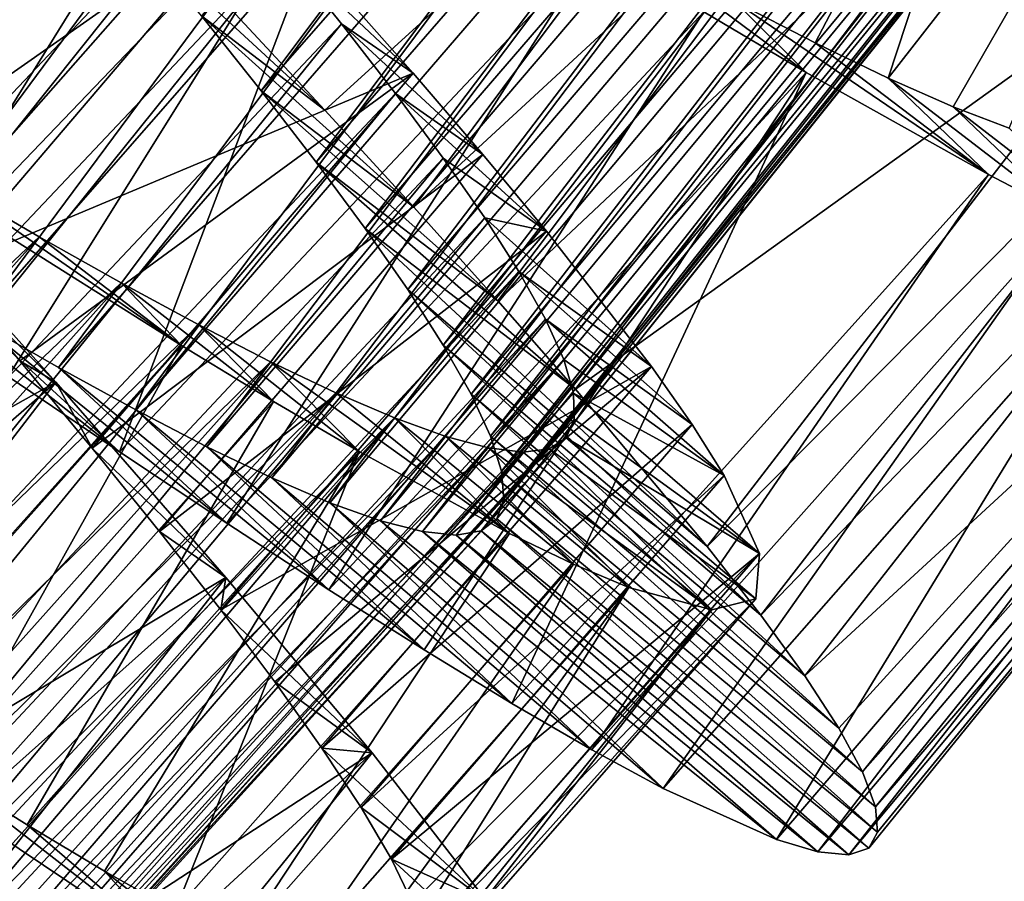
# Model space of a CAD drawing. Header units: millimetres. Extents: x -182 to 217, y -96 to 236.
# Tile 320 of 458: x 139.09 to 143.84, y -73.61 to -69.45. Entities that reach past the tile are written whole.
import ezdxf

# ---------------------------------------------------------------- set-up
doc = ezdxf.new("R2010")
doc.units = ezdxf.units.MM
doc.header["$LTSCALE"] = 52.148148
for name, color, linetype in [('960', 7, 'CONTINUOUS'), ('961', 7, 'CONTINUOUS'), ('962', 7, 'CONTINUOUS'), ('980', 7, 'CONTINUOUS'), ('981', 7, 'CONTINUOUS'), ('982', 7, 'CONTINUOUS')]:
    doc.layers.add(name, color=color, linetype=linetype)

msp = doc.modelspace()

# ---------------------------------------------------------------- linework, layer by layer
at = {"layer": '960', "color": 7, "linetype": 'CONTINUOUS', "true_color": 0xaaaaaa}
for points in [[(140.1103, -69.4027, -0.6988), (140.5617, -69.8884, -0.4632), (139.6603, -69.0566, 1.639), (140.1103, -69.4027, -0.6988)], [(139.6603, -69.0566, 1.639), (140.5617, -69.8884, -0.4632), (139.967, -69.4327, 1.8291), (139.6603, -69.0566, 1.639)], [(140.5617, -69.8884, -0.4632), (140.9916, -70.3578, -0.1625), (139.967, -69.4327, 1.8291), (140.5617, -69.8884, -0.4632)], [(139.967, -69.4327, 1.8291), (140.9916, -70.3578, -0.1625), (140.2551, -69.7948, 2.0721), (139.967, -69.4327, 1.8291)], [(140.9916, -70.3578, -0.1625), (141.3973, -70.8089, 0.2014), (140.2551, -69.7948, 2.0721), (140.9916, -70.3578, -0.1625)], [(140.2551, -69.7948, 2.0721), (141.3973, -70.8089, 0.2014), (140.5204, -70.1393, 2.3649), (140.2551, -69.7948, 2.0721)], [(141.3973, -70.8089, 0.2014), (141.772, -71.2352, 0.6232), (140.5204, -70.1393, 2.3649), (141.3973, -70.8089, 0.2014)], [(140.5204, -70.1393, 2.3649), (141.772, -71.2352, 0.6232), (140.7571, -70.4602, 2.7017), (140.5204, -70.1393, 2.3649)], [(141.772, -71.2352, 0.6232), (142.4081, -71.9949, 1.6178), (140.7571, -70.4602, 2.7017), (141.772, -71.2352, 0.6232)], [(140.7571, -70.4602, 2.7017), (142.4081, -71.9949, 1.6178), (140.9621, -70.7553, 3.0793), (140.7571, -70.4602, 2.7017)], [(139.5708, -71.5388, 12.3182), (139.0331, -71.1746, 12.5869), (138.4694, -70.6645, 10.3095), (139.5708, -71.5388, 12.3182)], [(138.8814, -70.9065, 10.1038), (139.5708, -71.5388, 12.3182), (138.4694, -70.6645, 10.3095), (138.8814, -70.9065, 10.1038)], [(142.4081, -71.9949, 1.6178), (142.6665, -72.3267, 2.1872), (140.9621, -70.7553, 3.0793), (142.4081, -71.9949, 1.6178)], [(140.9621, -70.7553, 3.0793), (142.6665, -72.3267, 2.1872), (141.1337, -71.0235, 3.4954), (140.9621, -70.7553, 3.0793)], [(140.0884, -71.8834, 11.9851), (139.5708, -71.5388, 12.3182), (138.8814, -70.9065, 10.1038), (140.0884, -71.8834, 11.9851)], [(139.2768, -71.1317, 9.8457), (140.0884, -71.8834, 11.9851), (138.8814, -70.9065, 10.1038), (139.2768, -71.1317, 9.8457)], [(142.6665, -72.3267, 2.1872), (142.8794, -72.6206, 2.7943), (141.1337, -71.0235, 3.4954), (142.6665, -72.3267, 2.1872)], [(141.1337, -71.0235, 3.4954), (142.8794, -72.6206, 2.7943), (141.2679, -71.2606, 3.9421), (141.1337, -71.0235, 3.4954)], [(140.5814, -72.2042, 11.5909), (140.0884, -71.8834, 11.9851), (139.2768, -71.1317, 9.8457), (140.5814, -72.2042, 11.5909)], [(139.6493, -71.3356, 9.5393), (140.5814, -72.2042, 11.5909), (139.2768, -71.1317, 9.8457), (139.6493, -71.3356, 9.5393)], [(142.8794, -72.6206, 2.7943), (143.0434, -72.8732, 3.4303), (141.2679, -71.2606, 3.9421), (142.8794, -72.6206, 2.7943)], [(141.2679, -71.2606, 3.9421), (143.0434, -72.8732, 3.4303), (141.3619, -71.4634, 4.4118), (141.2679, -71.2606, 3.9421)], [(141.0412, -72.4951, 11.1425), (140.5814, -72.2042, 11.5909), (139.6493, -71.3356, 9.5393), (141.0412, -72.4951, 11.1425)], [(139.9927, -71.5135, 9.1905), (141.0412, -72.4951, 11.1425), (139.6493, -71.3356, 9.5393), (139.9927, -71.5135, 9.1905)], [(143.0434, -72.8732, 3.4303), (143.1574, -73.0839, 4.0927), (141.3619, -71.4634, 4.4118), (143.0434, -72.8732, 3.4303)], [(141.3619, -71.4634, 4.4118), (143.1574, -73.0839, 4.0927), (141.4149, -71.6322, 4.9031), (141.3619, -71.4634, 4.4118)], [(141.4647, -72.7531, 10.6437), (141.0412, -72.4951, 11.1425), (139.9927, -71.5135, 9.1905), (141.4647, -72.7531, 10.6437)], [(140.3061, -71.6637, 8.8011), (141.4647, -72.7531, 10.6437), (139.9927, -71.5135, 9.1905), (140.3061, -71.6637, 8.8011)], [(143.1574, -73.0839, 4.0927), (143.2204, -73.252, 4.7777), (141.4149, -71.6322, 4.9031), (143.1574, -73.0839, 4.0927)], [(141.4149, -71.6322, 4.9031), (143.2204, -73.252, 4.7777), (141.4255, -71.7655, 5.4104), (141.4149, -71.6322, 4.9031)], [(141.8509, -72.9768, 10.0962), (141.4647, -72.7531, 10.6437), (140.3061, -71.6637, 8.8011), (141.8509, -72.9768, 10.0962)], [(140.5868, -71.7841, 8.3747), (141.8509, -72.9768, 10.0962), (140.3061, -71.6637, 8.8011), (140.5868, -71.7841, 8.3747)], [(141.4255, -71.7655, 5.4104), (143.2307, -73.3751, 5.4735), (141.3927, -71.8612, 5.9226), (141.4255, -71.7655, 5.4104)], [(143.2204, -73.252, 4.7777), (143.2307, -73.3751, 5.4735), (141.4255, -71.7655, 5.4104), (143.2204, -73.252, 4.7777)], [(142.1957, -73.1631, 9.5061), (141.8509, -72.9768, 10.0962), (140.5868, -71.7841, 8.3747), (142.1957, -73.1631, 9.5061)], [(140.8299, -71.8713, 7.9202), (142.1957, -73.1631, 9.5061), (140.5868, -71.7841, 8.3747), (140.8299, -71.8713, 7.9202)], [(142.7421, -73.4104, 8.2363), (142.1957, -73.1631, 9.5061), (140.8299, -71.8713, 7.9202), (142.7421, -73.4104, 8.2363)], [(141.033, -71.9236, 7.4426), (142.7421, -73.4104, 8.2363), (140.8299, -71.8713, 7.9202), (141.033, -71.9236, 7.4426)], [(141.3927, -71.8612, 5.9226), (143.1879, -73.4523, 6.1716), (141.3162, -71.9193, 6.4353), (141.3927, -71.8612, 5.9226)], [(143.2307, -73.3751, 5.4735), (143.1879, -73.4523, 6.1716), (141.3927, -71.8612, 5.9226), (143.2307, -73.3751, 5.4735)], [(142.9424, -73.4694, 7.5617), (142.7421, -73.4104, 8.2363), (141.033, -71.9236, 7.4426), (142.9424, -73.4694, 7.5617)], [(141.1958, -71.94, 6.9451), (142.9424, -73.4694, 7.5617), (141.033, -71.9236, 7.4426), (141.1958, -71.94, 6.9451)], [(141.3162, -71.9193, 6.4353), (143.0917, -73.4836, 6.8694), (141.1958, -71.94, 6.9451), (141.3162, -71.9193, 6.4353)], [(143.1879, -73.4523, 6.1716), (143.0917, -73.4836, 6.8694), (141.3162, -71.9193, 6.4353), (143.1879, -73.4523, 6.1716)], [(143.0917, -73.4836, 6.8694), (142.9424, -73.4694, 7.5617), (141.1958, -71.94, 6.9451), (143.0917, -73.4836, 6.8694)]]:
    msp.add_3dface(points, dxfattribs=at)
at = {"layer": '961', "color": 7, "linetype": 'CONTINUOUS', "true_color": 0xaaaaaa}
for points in [[(142.5409, -69.3637, 10.3083), (142.1188, -69.135, 10.6905), (142.8858, -69.7065, 11.4706), (142.5409, -69.3637, 10.3083)], [(142.8858, -69.7065, 11.4706), (142.1188, -69.135, 10.6905), (142.3912, -69.4143, 11.8793), (142.8858, -69.7065, 11.4706)], [(142.9288, -69.5642, 9.8801), (142.5409, -69.3637, 10.3083), (143.766, -70.2002, 10.4997), (142.9288, -69.5642, 9.8801)], [(143.766, -70.2002, 10.4997), (142.5409, -69.3637, 10.3083), (142.8858, -69.7065, 11.4706), (143.766, -70.2002, 10.4997)], [(143.2816, -69.7348, 9.4079), (142.9288, -69.5642, 9.8801), (143.766, -70.2002, 10.4997), (143.2816, -69.7348, 9.4079)], [(143.5958, -69.8731, 8.8969), (143.2816, -69.7348, 9.4079), (144.1481, -70.3982, 9.9423), (143.5958, -69.8731, 8.8969)], [(144.1481, -70.3982, 9.9423), (143.2816, -69.7348, 9.4079), (143.766, -70.2002, 10.4997), (144.1481, -70.3982, 9.9423)], [(143.8657, -69.9759, 8.3574), (143.5958, -69.8731, 8.8969), (144.4863, -70.5597, 9.3452), (143.8657, -69.9759, 8.3574)], [(144.4863, -70.5597, 9.3452), (143.5958, -69.8731, 8.8969), (144.1481, -70.3982, 9.9423), (144.4863, -70.5597, 9.3452)], [(138.3611, -70.1947, -0.8929), (138.7213, -70.6615, 0.4852), (139.263, -71.202, -0.5152), (138.3611, -70.1947, -0.8929)], [(138.7213, -70.6615, 0.4852), (139.0896, -71.0986, 0.7024), (139.263, -71.202, -0.5152), (138.7213, -70.6615, 0.4852)], [(139.0896, -71.0986, 0.7024), (139.4382, -71.5201, 0.9781), (139.263, -71.202, -0.5152), (139.0896, -71.0986, 0.7024)], [(139.263, -71.202, -0.5152), (139.4382, -71.5201, 0.9781), (140.0838, -72.1445, 0.1207), (139.263, -71.202, -0.5152)], [(139.4382, -71.5201, 0.9781), (139.7636, -71.9233, 1.3102), (140.0838, -72.1445, 0.1207), (139.4382, -71.5201, 0.9781)], [(139.7636, -71.9233, 1.3102), (140.0591, -72.3008, 1.6921), (140.0838, -72.1445, 0.1207), (139.7636, -71.9233, 1.3102)], [(140.0838, -72.1445, 0.1207), (140.0591, -72.3008, 1.6921), (140.7899, -72.9924, 0.9903), (140.0838, -72.1445, 0.1207)], [(140.0591, -72.3008, 1.6921), (140.3208, -72.6492, 2.1193), (140.7899, -72.9924, 0.9903), (140.0591, -72.3008, 1.6921)], [(140.3208, -72.6492, 2.1193), (140.5478, -72.9684, 2.5911), (140.7899, -72.9924, 0.9903), (140.3208, -72.6492, 2.1193)], [(140.5478, -72.9684, 2.5911), (140.7366, -73.2552, 3.102), (141.3467, -73.7129, 2.0577), (140.5478, -72.9684, 2.5911)], [(140.7899, -72.9924, 0.9903), (140.5478, -72.9684, 2.5911), (141.3467, -73.7129, 2.0577), (140.7899, -72.9924, 0.9903)], [(139.1244, -73.3391, 10.3079), (138.718, -73.0848, 10.6898), (139.8887, -73.9935, 11.0097), (139.1244, -73.3391, 10.3079)], [(139.8887, -73.9935, 11.0097), (138.718, -73.0848, 10.6898), (138.9715, -73.38, 11.8793), (139.8887, -73.9935, 11.0097)], [(140.7366, -73.2552, 3.102), (140.8832, -73.5047, 3.6425), (141.3467, -73.7129, 2.0577), (140.7366, -73.2552, 3.102)], [(139.4983, -73.5629, 9.8807), (139.1244, -73.3391, 10.3079), (139.8887, -73.9935, 11.0097), (139.4983, -73.5629, 9.8807)], [(140.8832, -73.5047, 3.6425), (140.9857, -73.7153, 4.2078), (141.7309, -74.2843, 3.2821), (140.8832, -73.5047, 3.6425)], [(141.3467, -73.7129, 2.0577), (140.8832, -73.5047, 3.6425), (141.7309, -74.2843, 3.2821), (141.3467, -73.7129, 2.0577)], [(139.8395, -73.7552, 9.4089), (139.4983, -73.5629, 9.8807), (140.6636, -74.4717, 9.9423), (139.8395, -73.7552, 9.4089)], [(140.6636, -74.4717, 9.9423), (139.4983, -73.5629, 9.8807), (139.8887, -73.9935, 11.0097), (140.6636, -74.4717, 9.9423)]]:
    msp.add_3dface(points, dxfattribs=at)
at = {"layer": '962', "color": 7, "linetype": 'CONTINUOUS', "true_color": 0xaaaaaa}
for points in [[(137.3307, -69.9939, 12.993), (139.5936, -67.6642, 12.9802), (138.4174, -66.9051, 12.9457), (137.3307, -69.9939, 12.993)], [(137.3307, -69.9939, 12.993), (137.9055, -70.396, 12.9266), (139.5936, -67.6642, 12.9802), (137.3307, -69.9939, 12.993)], [(137.9055, -70.396, 12.9266), (140.1815, -68.0406, 12.8929), (139.5936, -67.6642, 12.9802), (137.9055, -70.396, 12.9266)], [(140.5617, -69.8884, -0.4632), (140.1103, -69.4027, -0.6988), (142.9967, -67.6749, -0.2292), (140.5617, -69.8884, -0.4632)], [(140.9916, -70.3578, -0.1625), (140.5617, -69.8884, -0.4632), (142.9967, -67.6749, -0.2292), (140.9916, -70.3578, -0.1625)], [(140.9916, -70.3578, -0.1625), (142.9967, -67.6749, -0.2292), (143.4241, -68.1116, 0.1207), (140.9916, -70.3578, -0.1625)], [(137.9055, -70.396, 12.9266), (138.4763, -70.7921, 12.7905), (140.1815, -68.0406, 12.8929), (137.9055, -70.396, 12.9266)], [(138.4763, -70.7921, 12.7905), (140.762, -68.409, 12.7369), (140.1815, -68.0406, 12.8929), (138.4763, -70.7921, 12.7905)], [(141.3973, -70.8089, 0.2014), (140.9916, -70.3578, -0.1625), (143.4241, -68.1116, 0.1207), (141.3973, -70.8089, 0.2014)], [(141.3973, -70.8089, 0.2014), (143.4241, -68.1116, 0.1207), (143.8214, -68.5266, 0.5294), (141.3973, -70.8089, 0.2014)], [(138.4763, -70.7921, 12.7905), (139.0331, -71.1746, 12.5869), (140.762, -68.409, 12.7369), (138.4763, -70.7921, 12.7905)], [(139.0331, -71.1746, 12.5869), (139.5708, -71.5388, 12.3182), (140.762, -68.409, 12.7369), (139.0331, -71.1746, 12.5869)], [(139.5708, -71.5388, 12.3182), (141.8686, -69.0977, 12.2291), (140.762, -68.409, 12.7369), (139.5708, -71.5388, 12.3182)], [(141.772, -71.2352, 0.6232), (141.3973, -70.8089, 0.2014), (143.8214, -68.5266, 0.5294), (141.772, -71.2352, 0.6232)], [(141.772, -71.2352, 0.6232), (143.8214, -68.5266, 0.5294), (144.5026, -69.2711, 1.5002), (141.772, -71.2352, 0.6232)], [(139.5708, -71.5388, 12.3182), (140.0884, -71.8834, 11.9851), (141.8686, -69.0977, 12.2291), (139.5708, -71.5388, 12.3182)], [(140.0884, -71.8834, 11.9851), (142.3912, -69.4143, 11.8793), (141.8686, -69.0977, 12.2291), (140.0884, -71.8834, 11.9851)], [(142.4081, -71.9949, 1.6178), (141.772, -71.2352, 0.6232), (144.5026, -69.2711, 1.5002), (142.4081, -71.9949, 1.6178)], [(142.4081, -71.9949, 1.6178), (144.5026, -69.2711, 1.5002), (144.7825, -69.5981, 2.0577), (142.4081, -71.9949, 1.6178)], [(140.0884, -71.8834, 11.9851), (140.5814, -72.2042, 11.5909), (142.3912, -69.4143, 11.8793), (140.0884, -71.8834, 11.9851)], [(140.5814, -72.2042, 11.5909), (142.8858, -69.7065, 11.4706), (142.3912, -69.4143, 11.8793), (140.5814, -72.2042, 11.5909)], [(142.6665, -72.3267, 2.1872), (142.4081, -71.9949, 1.6178), (144.7825, -69.5981, 2.0577), (142.6665, -72.3267, 2.1872)], [(142.6665, -72.3267, 2.1872), (144.7825, -69.5981, 2.0577), (145.0169, -69.8905, 2.6547), (142.6665, -72.3267, 2.1872)], [(140.5814, -72.2042, 11.5909), (141.0412, -72.4951, 11.1425), (142.8858, -69.7065, 11.4706), (140.5814, -72.2042, 11.5909)], [(141.0412, -72.4951, 11.1425), (141.4647, -72.7531, 10.6437), (142.8858, -69.7065, 11.4706), (141.0412, -72.4951, 11.1425)], [(141.4647, -72.7531, 10.6437), (143.766, -70.2002, 10.4997), (142.8858, -69.7065, 11.4706), (141.4647, -72.7531, 10.6437)], [(142.8794, -72.6206, 2.7943), (142.6665, -72.3267, 2.1872), (145.0169, -69.8905, 2.6547), (142.8794, -72.6206, 2.7943)], [(142.8794, -72.6206, 2.7943), (145.0169, -69.8905, 2.6547), (145.3356, -70.3588, 3.9362), (142.8794, -72.6206, 2.7943)], [(136.3664, -72.8281, -0.8331), (138.3611, -70.1947, -0.8929), (139.263, -71.202, -0.5152), (136.3664, -72.8281, -0.8331)], [(141.4647, -72.7531, 10.6437), (141.8509, -72.9768, 10.0962), (143.766, -70.2002, 10.4997), (141.4647, -72.7531, 10.6437)], [(141.8509, -72.9768, 10.0962), (144.1481, -70.3982, 9.9423), (143.766, -70.2002, 10.4997), (141.8509, -72.9768, 10.0962)], [(141.8509, -72.9768, 10.0962), (142.1957, -73.1631, 9.5061), (144.1481, -70.3982, 9.9423), (141.8509, -72.9768, 10.0962)], [(142.1957, -73.1631, 9.5061), (144.4863, -70.5597, 9.3452), (144.1481, -70.3982, 9.9423), (142.1957, -73.1631, 9.5061)], [(143.0434, -72.8732, 3.4303), (142.8794, -72.6206, 2.7943), (145.3356, -70.3588, 3.9362), (143.0434, -72.8732, 3.4303)], [(143.1574, -73.0839, 4.0927), (143.0434, -72.8732, 3.4303), (145.3356, -70.3588, 3.9362), (143.1574, -73.0839, 4.0927)], [(143.1574, -73.0839, 4.0927), (145.3356, -70.3588, 3.9362), (145.4175, -70.5334, 4.6142), (143.1574, -73.0839, 4.0927)], [(143.2204, -73.252, 4.7777), (143.1574, -73.0839, 4.0927), (145.4175, -70.5334, 4.6142), (143.2204, -73.252, 4.7777)], [(143.2204, -73.252, 4.7777), (145.4175, -70.5334, 4.6142), (145.4456, -70.6658, 5.3061), (143.2204, -73.252, 4.7777)], [(142.1957, -73.1631, 9.5061), (142.7421, -73.4104, 8.2363), (144.4863, -70.5597, 9.3452), (142.1957, -73.1631, 9.5061)], [(142.7421, -73.4104, 8.2363), (145.0149, -70.7633, 8.0637), (144.4863, -70.5597, 9.3452), (142.7421, -73.4104, 8.2363)], [(143.2307, -73.3751, 5.4735), (143.2204, -73.252, 4.7777), (145.4456, -70.6658, 5.3061), (143.2307, -73.3751, 5.4735)], [(143.2307, -73.3751, 5.4735), (145.4456, -70.6658, 5.3061), (145.3389, -70.8005, 6.6939), (143.2307, -73.3751, 5.4735)], [(142.7421, -73.4104, 8.2363), (142.9424, -73.4694, 7.5617), (145.0149, -70.7633, 8.0637), (142.7421, -73.4104, 8.2363)], [(142.9424, -73.4694, 7.5617), (145.2035, -70.8032, 7.3857), (145.0149, -70.7633, 8.0637), (142.9424, -73.4694, 7.5617)], [(142.9424, -73.4694, 7.5617), (143.0917, -73.4836, 6.8694), (145.2035, -70.8032, 7.3857), (142.9424, -73.4694, 7.5617)], [(143.0917, -73.4836, 6.8694), (143.1879, -73.4523, 6.1716), (145.3389, -70.8005, 6.6939), (143.0917, -73.4836, 6.8694)], [(143.0917, -73.4836, 6.8694), (145.3389, -70.8005, 6.6939), (145.2035, -70.8032, 7.3857), (143.0917, -73.4836, 6.8694)], [(143.1879, -73.4523, 6.1716), (143.2307, -73.3751, 5.4735), (145.3389, -70.8005, 6.6939), (143.1879, -73.4523, 6.1716)], [(136.8006, -73.3534, -0.647), (136.3664, -72.8281, -0.8331), (139.263, -71.202, -0.5152), (136.8006, -73.3534, -0.647)], [(137.2157, -73.8619, -0.3955), (136.8006, -73.3534, -0.647), (139.263, -71.202, -0.5152), (137.2157, -73.8619, -0.3955)], [(137.2157, -73.8619, -0.3955), (139.263, -71.202, -0.5152), (140.0838, -72.1445, 0.1207), (137.2157, -73.8619, -0.3955)], [(137.61, -74.3523, -0.0794), (137.2157, -73.8619, -0.3955), (140.0838, -72.1445, 0.1207), (137.61, -74.3523, -0.0794)], [(137.9802, -74.8221, 0.2993), (137.61, -74.3523, -0.0794), (140.0838, -72.1445, 0.1207), (137.9802, -74.8221, 0.2993)], [(137.9802, -74.8221, 0.2993), (140.0838, -72.1445, 0.1207), (140.7899, -72.9924, 0.9903), (137.9802, -74.8221, 0.2993)], [(138.3193, -75.2634, 0.734), (137.9802, -74.8221, 0.2993), (140.7899, -72.9924, 0.9903), (138.3193, -75.2634, 0.734)], [(138.623, -75.6717, 1.2196), (138.3193, -75.2634, 0.734), (140.7899, -72.9924, 0.9903), (138.623, -75.6717, 1.2196)], [(138.623, -75.6717, 1.2196), (140.7899, -72.9924, 0.9903), (141.3467, -73.7129, 2.0577), (138.623, -75.6717, 1.2196)], [(137.3272, -76.2958, 11.2567), (139.8887, -73.9935, 11.0097), (138.9715, -73.38, 11.8793), (137.3272, -76.2958, 11.2567)]]:
    msp.add_3dface(points, dxfattribs=at)
at = {"layer": '980', "color": 7, "linetype": 'CONTINUOUS', "true_color": 0xaaaaaa}
for points in [[(136.7166, -69.5917, 10.5811), (136.2767, -69.3186, 10.5057), (139.9564, -65.2476, 10.5466), (136.7166, -69.5917, 10.5811)], [(140.4123, -65.489, 10.5961), (136.7166, -69.5917, 10.5811), (139.9564, -65.2476, 10.5466), (140.4123, -65.489, 10.5961)], [(139.967, -69.4327, 1.8291), (140.2551, -69.7948, 2.0721), (143.6642, -65.2424, 1.9954), (139.967, -69.4327, 1.8291)], [(143.6642, -65.2424, 1.9954), (140.2551, -69.7948, 2.0721), (143.9585, -65.5711, 2.2723), (143.6642, -65.2424, 1.9954)], [(137.1591, -69.8662, 10.5989), (136.7166, -69.5917, 10.5811), (140.4123, -65.489, 10.5961), (137.1591, -69.8662, 10.5989)], [(140.8689, -65.73, 10.5888), (137.1591, -69.8662, 10.5989), (140.4123, -65.489, 10.5961), (140.8689, -65.73, 10.5888)], [(140.2551, -69.7948, 2.0721), (140.5204, -70.1393, 2.3649), (143.9585, -65.5711, 2.2723), (140.2551, -69.7948, 2.0721)], [(143.9585, -65.5711, 2.2723), (140.5204, -70.1393, 2.3649), (144.2247, -65.8801, 2.5943), (143.9585, -65.5711, 2.2723)], [(137.6019, -70.1393, 10.559), (137.1591, -69.8662, 10.5989), (140.8689, -65.73, 10.5888), (137.6019, -70.1393, 10.559)], [(141.3255, -65.969, 10.5246), (137.6019, -70.1393, 10.559), (140.8689, -65.73, 10.5888), (141.3255, -65.969, 10.5246)], [(140.5204, -70.1393, 2.3649), (140.7571, -70.4602, 2.7017), (144.2247, -65.8801, 2.5943), (140.5204, -70.1393, 2.3649)], [(144.2247, -65.8801, 2.5943), (140.7571, -70.4602, 2.7017), (144.4587, -66.1662, 2.9576), (144.2247, -65.8801, 2.5943)], [(138.0414, -70.4075, 10.4619), (137.6019, -70.1393, 10.559), (141.3255, -65.969, 10.5246), (138.0414, -70.4075, 10.4619)], [(141.7755, -66.2012, 10.4046), (138.0414, -70.4075, 10.4619), (141.3255, -65.969, 10.5246), (141.7755, -66.2012, 10.4046)], [(140.7571, -70.4602, 2.7017), (140.9621, -70.7553, 3.0793), (144.4587, -66.1662, 2.9576), (140.7571, -70.4602, 2.7017)], [(144.4587, -66.1662, 2.9576), (140.9621, -70.7553, 3.0793), (144.6585, -66.4284, 3.3598), (144.4587, -66.1662, 2.9576)], [(138.4694, -70.6645, 10.3095), (138.0414, -70.4075, 10.4619), (141.7755, -66.2012, 10.4046), (138.4694, -70.6645, 10.3095)], [(142.2107, -66.4213, 10.2309), (138.4694, -70.6645, 10.3095), (141.7755, -66.2012, 10.4046), (142.2107, -66.4213, 10.2309)], [(138.8814, -70.9065, 10.1038), (138.4694, -70.6645, 10.3095), (142.2107, -66.4213, 10.2309), (138.8814, -70.9065, 10.1038)], [(142.6294, -66.6273, 10.0046), (138.8814, -70.9065, 10.1038), (142.2107, -66.4213, 10.2309), (142.6294, -66.6273, 10.0046)], [(140.9621, -70.7553, 3.0793), (141.1337, -71.0235, 3.4954), (144.6585, -66.4284, 3.3598), (140.9621, -70.7553, 3.0793)], [(144.6585, -66.4284, 3.3598), (141.1337, -71.0235, 3.4954), (144.8209, -66.664, 3.7953), (144.6585, -66.4284, 3.3598)], [(139.2768, -71.1317, 9.8457), (138.8814, -70.9065, 10.1038), (142.6294, -66.6273, 10.0046), (139.2768, -71.1317, 9.8457)], [(143.0281, -66.8164, 9.7278), (139.2768, -71.1317, 9.8457), (142.6294, -66.6273, 10.0046), (143.0281, -66.8164, 9.7278)], [(141.1337, -71.0235, 3.4954), (141.2679, -71.2606, 3.9421), (144.8209, -66.664, 3.7953), (141.1337, -71.0235, 3.4954)], [(144.8209, -66.664, 3.7953), (141.2679, -71.2606, 3.9421), (144.942, -66.8692, 4.2558), (144.8209, -66.664, 3.7953)], [(139.6493, -71.3356, 9.5393), (139.2768, -71.1317, 9.8457), (143.0281, -66.8164, 9.7278), (139.6493, -71.3356, 9.5393)], [(143.3998, -66.984, 9.4057), (139.6493, -71.3356, 9.5393), (143.0281, -66.8164, 9.7278), (143.3998, -66.984, 9.4057)], [(141.2679, -71.2606, 3.9421), (141.3619, -71.4634, 4.4118), (144.942, -66.8692, 4.2558), (141.2679, -71.2606, 3.9421)], [(144.942, -66.8692, 4.2558), (141.3619, -71.4634, 4.4118), (145.0204, -67.0433, 4.7378), (144.942, -66.8692, 4.2558)], [(139.9927, -71.5135, 9.1905), (139.6493, -71.3356, 9.5393), (143.3998, -66.984, 9.4057), (139.9927, -71.5135, 9.1905)], [(143.7405, -67.1273, 9.0425), (139.9927, -71.5135, 9.1905), (143.3998, -66.984, 9.4057), (143.7405, -67.1273, 9.0425)], [(141.3619, -71.4634, 4.4118), (141.4149, -71.6322, 4.9031), (145.0204, -67.0433, 4.7378), (141.3619, -71.4634, 4.4118)], [(145.0204, -67.0433, 4.7378), (141.4149, -71.6322, 4.9031), (145.0551, -67.1859, 5.238), (145.0204, -67.0433, 4.7378)], [(140.3061, -71.6637, 8.8011), (139.9927, -71.5135, 9.1905), (143.7405, -67.1273, 9.0425), (140.3061, -71.6637, 8.8011)], [(144.0487, -67.2446, 8.6403), (140.3061, -71.6637, 8.8011), (143.7405, -67.1273, 9.0425), (144.0487, -67.2446, 8.6403)], [(141.4149, -71.6322, 4.9031), (141.4255, -71.7655, 5.4104), (145.0551, -67.1859, 5.238), (141.4149, -71.6322, 4.9031)], [(145.0551, -67.1859, 5.238), (141.4255, -71.7655, 5.4104), (145.0447, -67.2948, 5.7458), (145.0551, -67.1859, 5.238)], [(140.5868, -71.7841, 8.3747), (140.3061, -71.6637, 8.8011), (144.0487, -67.2446, 8.6403), (140.5868, -71.7841, 8.3747)], [(144.3206, -67.3335, 8.2048), (140.5868, -71.7841, 8.3747), (144.0487, -67.2446, 8.6403), (144.3206, -67.3335, 8.2048)], [(141.4255, -71.7655, 5.4104), (141.3927, -71.8612, 5.9226), (145.0447, -67.2948, 5.7458), (141.4255, -71.7655, 5.4104)], [(145.0447, -67.2948, 5.7458), (141.3927, -71.8612, 5.9226), (144.989, -67.3693, 6.2542), (145.0447, -67.2948, 5.7458)], [(140.8299, -71.8713, 7.9202), (140.5868, -71.7841, 8.3747), (144.3206, -67.3335, 8.2048), (140.8299, -71.8713, 7.9202)], [(144.5518, -67.3915, 7.7442), (140.8299, -71.8713, 7.9202), (144.3206, -67.3335, 8.2048), (144.5518, -67.3915, 7.7442)], [(141.033, -71.9236, 7.4426), (140.8299, -71.8713, 7.9202), (144.5518, -67.3915, 7.7442), (141.033, -71.9236, 7.4426)], [(144.741, -67.4173, 7.2622), (141.033, -71.9236, 7.4426), (144.5518, -67.3915, 7.7442), (144.741, -67.4173, 7.2622)], [(141.3927, -71.8612, 5.9226), (141.3162, -71.9193, 6.4353), (144.989, -67.3693, 6.2542), (141.3927, -71.8612, 5.9226)], [(144.989, -67.3693, 6.2542), (141.3162, -71.9193, 6.4353), (144.8876, -67.4102, 6.7621), (144.989, -67.3693, 6.2542)], [(141.1958, -71.94, 6.9451), (141.033, -71.9236, 7.4426), (144.741, -67.4173, 7.2622), (141.1958, -71.94, 6.9451)], [(141.3162, -71.9193, 6.4353), (141.1958, -71.94, 6.9451), (144.8876, -67.4102, 6.7621), (141.3162, -71.9193, 6.4353)], [(144.8876, -67.4102, 6.7621), (141.1958, -71.94, 6.9451), (144.741, -67.4173, 7.2622), (144.8876, -67.4102, 6.7621)], [(139.067, -67.584, 1.4005), (135.6168, -71.9669, 1.4159), (139.403, -67.9757, 1.4362), (139.067, -67.584, 1.4005)], [(135.6168, -71.9669, 1.4159), (135.9254, -72.3833, 1.4875), (139.403, -67.9757, 1.4362), (135.6168, -71.9669, 1.4159)], [(139.403, -67.9757, 1.4362), (135.9254, -72.3833, 1.4875), (139.735, -68.3663, 1.5286), (139.403, -67.9757, 1.4362)], [(135.9254, -72.3833, 1.4875), (136.2252, -72.793, 1.6155), (139.735, -68.3663, 1.5286), (135.9254, -72.3833, 1.4875)], [(139.735, -68.3663, 1.5286), (136.2252, -72.793, 1.6155), (140.0547, -68.7476, 1.6756), (139.735, -68.3663, 1.5286)], [(136.2252, -72.793, 1.6155), (136.51, -73.1893, 1.7975), (140.0547, -68.7476, 1.6756), (136.2252, -72.793, 1.6155)], [(140.0547, -68.7476, 1.6756), (136.51, -73.1893, 1.7975), (140.3578, -69.1164, 1.8757), (140.0547, -68.7476, 1.6756)], [(136.51, -73.1893, 1.7975), (136.7774, -73.5706, 2.0325), (140.3578, -69.1164, 1.8757), (136.51, -73.1893, 1.7975)], [(140.3578, -69.1164, 1.8757), (136.7774, -73.5706, 2.0325), (140.6423, -69.4714, 2.1279), (140.3578, -69.1164, 1.8757)], [(136.7774, -73.5706, 2.0325), (137.0244, -73.9344, 2.3182), (140.6423, -69.4714, 2.1279), (136.7774, -73.5706, 2.0325)], [(140.6423, -69.4714, 2.1279), (137.0244, -73.9344, 2.3182), (140.9027, -69.8078, 2.428), (140.6423, -69.4714, 2.1279)], [(137.0244, -73.9344, 2.3182), (137.2445, -74.2731, 2.6482), (140.9027, -69.8078, 2.428), (137.0244, -73.9344, 2.3182)], [(140.9027, -69.8078, 2.428), (137.2445, -74.2731, 2.6482), (141.134, -70.1205, 2.7709), (140.9027, -69.8078, 2.428)], [(137.2445, -74.2731, 2.6482), (137.4351, -74.5841, 3.0192), (141.134, -70.1205, 2.7709), (137.2445, -74.2731, 2.6482)], [(141.134, -70.1205, 2.7709), (137.4351, -74.5841, 3.0192), (141.3336, -70.4079, 3.1541), (141.134, -70.1205, 2.7709)], [(139.1829, -70.4996, 10.1243), (135.0392, -74.4237, 10.2823), (138.77, -70.26, 10.3244), (139.1829, -70.4996, 10.1243)], [(137.4351, -74.5841, 3.0192), (137.5946, -74.8672, 3.4299), (141.3336, -70.4079, 3.1541), (137.4351, -74.5841, 3.0192)], [(141.3336, -70.4079, 3.1541), (137.5946, -74.8672, 3.4299), (141.4993, -70.6681, 3.5739), (141.3336, -70.4079, 3.1541)], [(135.4337, -74.6888, 10.0683), (135.0392, -74.4237, 10.2823), (139.1829, -70.4996, 10.1243), (135.4337, -74.6888, 10.0683)], [(139.5792, -70.7228, 9.8721), (135.4337, -74.6888, 10.0683), (139.1829, -70.4996, 10.1243), (139.5792, -70.7228, 9.8721)], [(137.5946, -74.8672, 3.4299), (137.7194, -75.1177, 3.8726), (141.4993, -70.6681, 3.5739), (137.5946, -74.8672, 3.4299)], [(141.4993, -70.6681, 3.5739), (137.7194, -75.1177, 3.8726), (141.6273, -70.8973, 4.0228), (141.4993, -70.6681, 3.5739)], [(135.8115, -74.9353, 9.8025), (135.4337, -74.6888, 10.0683), (139.5792, -70.7228, 9.8721), (135.8115, -74.9353, 9.8025)], [(139.9533, -70.9254, 9.572), (135.8115, -74.9353, 9.8025), (139.5792, -70.7228, 9.8721), (139.9533, -70.9254, 9.572)], [(136.1669, -75.1582, 9.4892), (135.8115, -74.9353, 9.8025), (139.9533, -70.9254, 9.572), (136.1669, -75.1582, 9.4892)], [(140.2994, -71.1031, 9.2291), (136.1669, -75.1582, 9.4892), (139.9533, -70.9254, 9.572), (140.2994, -71.1031, 9.2291)], [(137.7194, -75.1177, 3.8726), (137.8065, -75.332, 4.3399), (141.6273, -70.8973, 4.0228), (137.7194, -75.1177, 3.8726)], [(141.6273, -70.8973, 4.0228), (137.8065, -75.332, 4.3399), (141.7151, -71.0928, 4.4942), (141.6273, -70.8973, 4.0228)], [(136.4943, -75.3528, 9.1343), (136.1669, -75.1582, 9.4892), (140.2994, -71.1031, 9.2291), (136.4943, -75.3528, 9.1343)], [(140.6152, -71.2536, 8.8459), (136.4943, -75.3528, 9.1343), (140.2994, -71.1031, 9.2291), (140.6152, -71.2536, 8.8459)], [(137.8065, -75.332, 4.3399), (137.8548, -75.5095, 4.829), (141.7151, -71.0928, 4.4942), (137.8065, -75.332, 4.3399)], [(141.7151, -71.0928, 4.4942), (137.8548, -75.5095, 4.829), (141.7619, -71.2546, 4.986), (141.7151, -71.0928, 4.4942)], [(136.793, -75.5177, 8.7392), (136.4943, -75.3528, 9.1343), (140.6152, -71.2536, 8.8459), (136.793, -75.5177, 8.7392)], [(140.8988, -71.375, 8.4261), (136.793, -75.5177, 8.7392), (140.6152, -71.2536, 8.8459), (140.8988, -71.375, 8.4261)], [(137.8548, -75.5095, 4.829), (137.8631, -75.649, 5.3345), (141.7619, -71.2546, 4.986), (137.8548, -75.5095, 4.829)], [(141.7619, -71.2546, 4.986), (137.8631, -75.649, 5.3345), (141.7662, -71.3811, 5.4917), (141.7619, -71.2546, 4.986)], [(137.0606, -75.6502, 8.308), (136.793, -75.5177, 8.7392), (140.8988, -71.375, 8.4261), (137.0606, -75.6502, 8.308)], [(141.1457, -71.4642, 7.9772), (137.0606, -75.6502, 8.308), (140.8988, -71.375, 8.4261), (141.1457, -71.4642, 7.9772)], [(137.8631, -75.649, 5.3345), (137.8304, -75.7486, 5.8468), (141.7662, -71.3811, 5.4917), (137.8631, -75.649, 5.3345)], [(141.7662, -71.3811, 5.4917), (137.8304, -75.7486, 5.8468), (141.7275, -71.4705, 6), (141.7662, -71.3811, 5.4917)], [(137.2919, -75.7469, 7.8504), (137.0606, -75.6502, 8.308), (141.1457, -71.4642, 7.9772), (137.2919, -75.7469, 7.8504)], [(141.3528, -71.5193, 7.5058), (137.2919, -75.7469, 7.8504), (141.1457, -71.4642, 7.9772), (141.3528, -71.5193, 7.5058)], [(137.8304, -75.7486, 5.8468), (137.7565, -75.8077, 6.3598), (141.7275, -71.4705, 6), (137.8304, -75.7486, 5.8468)], [(141.7275, -71.4705, 6), (137.7565, -75.8077, 6.3598), (141.6456, -71.5231, 6.5083), (141.7275, -71.4705, 6)], [(137.4855, -75.806, 7.3703), (137.2919, -75.7469, 7.8504), (141.3528, -71.5193, 7.5058), (137.4855, -75.806, 7.3703)], [(141.52, -71.5393, 7.014), (137.4855, -75.806, 7.3703), (141.3528, -71.5193, 7.5058), (141.52, -71.5393, 7.014)], [(137.6412, -75.8267, 6.8702), (137.4855, -75.806, 7.3703), (141.52, -71.5393, 7.014), (137.6412, -75.8267, 6.8702)], [(137.7565, -75.8077, 6.3598), (137.6412, -75.8267, 6.8702), (141.6456, -71.5231, 6.5083), (137.7565, -75.8077, 6.3598)], [(141.6456, -71.5231, 6.5083), (137.6412, -75.8267, 6.8702), (141.52, -71.5393, 7.014), (141.6456, -71.5231, 6.5083)]]:
    msp.add_3dface(points, dxfattribs=at)
at = {"layer": '981', "color": 7, "linetype": 'CONTINUOUS', "true_color": 0xaaaaaa}
for points in [[(140.2471, -68.8721, 0.4852), (140.3578, -69.1164, 1.8757), (140.9883, -69.7098, 0.9781), (140.2471, -68.8721, 0.4852)], [(140.3578, -69.1164, 1.8757), (140.6423, -69.4714, 2.1279), (140.9883, -69.7098, 0.9781), (140.3578, -69.1164, 1.8757)], [(140.6423, -69.4714, 2.1279), (140.9027, -69.8078, 2.428), (141.3252, -70.1034, 1.3102), (140.6423, -69.4714, 2.1279)], [(140.9883, -69.7098, 0.9781), (140.6423, -69.4714, 2.1279), (141.3252, -70.1034, 1.3102), (140.9883, -69.7098, 0.9781)], [(140.9027, -69.8078, 2.428), (141.134, -70.1205, 2.7709), (141.6314, -70.4723, 1.6921), (140.9027, -69.8078, 2.428)], [(141.3252, -70.1034, 1.3102), (140.9027, -69.8078, 2.428), (141.6314, -70.4723, 1.6921), (141.3252, -70.1034, 1.3102)], [(141.134, -70.1205, 2.7709), (141.3336, -70.4079, 3.1541), (141.6314, -70.4723, 1.6921), (141.134, -70.1205, 2.7709)], [(139.1829, -70.4996, 10.1243), (138.77, -70.26, 10.3244), (139.8705, -71.0258, 11.0219), (139.1829, -70.4996, 10.1243)], [(139.8705, -71.0258, 11.0219), (138.77, -70.26, 10.3244), (138.9239, -70.4298, 11.5148), (139.8705, -71.0258, 11.0219)], [(141.3336, -70.4079, 3.1541), (141.4993, -70.6681, 3.5739), (142.1391, -71.1256, 2.5911), (141.3336, -70.4079, 3.1541)], [(141.6314, -70.4723, 1.6921), (141.3336, -70.4079, 3.1541), (142.1391, -71.1256, 2.5911), (141.6314, -70.4723, 1.6921)], [(139.5792, -70.7228, 9.8721), (139.1829, -70.4996, 10.1243), (139.8705, -71.0258, 11.0219), (139.5792, -70.7228, 9.8721)], [(141.4993, -70.6681, 3.5739), (141.6273, -70.8973, 4.0228), (142.3361, -71.4068, 3.102), (141.4993, -70.6681, 3.5739)], [(142.1391, -71.1256, 2.5911), (141.4993, -70.6681, 3.5739), (142.3361, -71.4068, 3.102), (142.1391, -71.1256, 2.5911)], [(139.9533, -70.9254, 9.572), (139.5792, -70.7228, 9.8721), (140.3134, -71.2946, 10.6898), (139.9533, -70.9254, 9.572)], [(140.3134, -71.2946, 10.6898), (139.5792, -70.7228, 9.8721), (139.8705, -71.0258, 11.0219), (140.3134, -71.2946, 10.6898)], [(140.2994, -71.1031, 9.2291), (139.9533, -70.9254, 9.572), (140.7269, -71.5371, 10.3079), (140.2994, -71.1031, 9.2291)], [(140.7269, -71.5371, 10.3079), (139.9533, -70.9254, 9.572), (140.3134, -71.2946, 10.6898), (140.7269, -71.5371, 10.3079)], [(141.6273, -70.8973, 4.0228), (141.7151, -71.0928, 4.4942), (142.4898, -71.652, 3.6425), (141.6273, -70.8973, 4.0228)], [(142.3361, -71.4068, 3.102), (141.6273, -70.8973, 4.0228), (142.4898, -71.652, 3.6425), (142.3361, -71.4068, 3.102)], [(140.6152, -71.2536, 8.8459), (140.2994, -71.1031, 9.2291), (141.4538, -71.9324, 9.4089), (140.6152, -71.2536, 8.8459)], [(141.4538, -71.9324, 9.4089), (140.2994, -71.1031, 9.2291), (140.7269, -71.5371, 10.3079), (141.4538, -71.9324, 9.4089)], [(141.7151, -71.0928, 4.4942), (141.7619, -71.2546, 4.986), (142.4898, -71.652, 3.6425), (141.7151, -71.0928, 4.4942)], [(140.8988, -71.375, 8.4261), (140.6152, -71.2536, 8.8459), (141.4538, -71.9324, 9.4089), (140.8988, -71.375, 8.4261)], [(141.7619, -71.2546, 4.986), (141.7662, -71.3811, 5.4917), (142.6607, -72.0292, 4.7951), (141.7619, -71.2546, 4.986)], [(142.4898, -71.652, 3.6425), (141.7619, -71.2546, 4.986), (142.6607, -72.0292, 4.7951), (142.4898, -71.652, 3.6425)], [(141.1457, -71.4642, 7.9772), (140.8988, -71.375, 8.4261), (141.7631, -72.0814, 8.898), (141.1457, -71.4642, 7.9772)], [(141.7631, -72.0814, 8.898), (140.8988, -71.375, 8.4261), (141.4538, -71.9324, 9.4089), (141.7631, -72.0814, 8.898)], [(141.7662, -71.3811, 5.4917), (141.7275, -71.4705, 6), (142.6607, -72.0292, 4.7951), (141.7662, -71.3811, 5.4917)], [(141.3528, -71.5193, 7.5058), (141.1457, -71.4642, 7.9772), (142.0299, -72.1934, 8.3575), (141.3528, -71.5193, 7.5058)], [(142.0299, -72.1934, 8.3575), (141.1457, -71.4642, 7.9772), (141.7631, -72.0814, 8.898), (142.0299, -72.1934, 8.3575)], [(141.7275, -71.4705, 6), (141.6456, -71.5231, 6.5083), (142.6421, -72.2474, 6), (141.7275, -71.4705, 6)], [(142.6607, -72.0292, 4.7951), (141.7275, -71.4705, 6), (142.6421, -72.2474, 6), (142.6607, -72.0292, 4.7951)], [(141.52, -71.5393, 7.014), (141.3528, -71.5193, 7.5058), (142.4298, -72.301, 7.2049), (141.52, -71.5393, 7.014)], [(142.4298, -72.301, 7.2049), (141.3528, -71.5193, 7.5058), (142.0299, -72.1934, 8.3575), (142.4298, -72.301, 7.2049)], [(141.6456, -71.5231, 6.5083), (141.52, -71.5393, 7.014), (142.4298, -72.301, 7.2049), (141.6456, -71.5231, 6.5083)], [(142.6421, -72.2474, 6), (141.6456, -71.5231, 6.5083), (142.4298, -72.301, 7.2049), (142.6421, -72.2474, 6)]]:
    msp.add_3dface(points, dxfattribs=at)
at = {"layer": '982', "color": 7, "linetype": 'CONTINUOUS', "true_color": 0xaaaaaa}
for points in [[(142.5409, -69.3637, 10.3083), (142.9288, -69.5642, 9.8801), (144.0278, -67.4651, 10.3083), (142.5409, -69.3637, 10.3083)], [(142.9288, -69.5642, 9.8801), (143.2816, -69.7348, 9.4079), (144.0278, -67.4651, 10.3083), (142.9288, -69.5642, 9.8801)], [(143.2816, -69.7348, 9.4079), (144.7789, -67.8147, 9.4079), (144.0278, -67.4651, 10.3083), (143.2816, -69.7348, 9.4079)], [(143.2816, -69.7348, 9.4079), (143.5958, -69.8731, 8.8969), (144.7789, -67.8147, 9.4079), (143.2816, -69.7348, 9.4079)], [(143.5958, -69.8731, 8.8969), (143.8657, -69.9759, 8.3574), (144.7789, -67.8147, 9.4079), (143.5958, -69.8731, 8.8969)], [(137.9388, -69.7505, 0.2321), (137.5383, -69.2901, 0.2), (139.4387, -67.984, 0.2321), (137.9388, -69.7505, 0.2321)], [(137.9388, -69.7505, 0.2321), (139.4387, -67.984, 0.2321), (139.8487, -68.4321, 0.3277), (137.9388, -69.7505, 0.2321)], [(138.3357, -70.2102, 0.3277), (137.9388, -69.7505, 0.2321), (139.8487, -68.4321, 0.3277), (138.3357, -70.2102, 0.3277)], [(138.3357, -70.2102, 0.3277), (139.8487, -68.4321, 0.3277), (140.2471, -68.8721, 0.4852), (138.3357, -70.2102, 0.3277)], [(138.7213, -70.6615, 0.4852), (138.3357, -70.2102, 0.3277), (140.2471, -68.8721, 0.4852), (138.7213, -70.6615, 0.4852)], [(138.7213, -70.6615, 0.4852), (140.2471, -68.8721, 0.4852), (140.9883, -69.7098, 0.9781), (138.7213, -70.6615, 0.4852)], [(139.0896, -71.0986, 0.7024), (138.7213, -70.6615, 0.4852), (140.9883, -69.7098, 0.9781), (139.0896, -71.0986, 0.7024)], [(139.4382, -71.5201, 0.9781), (139.0896, -71.0986, 0.7024), (140.9883, -69.7098, 0.9781), (139.4382, -71.5201, 0.9781)], [(139.4382, -71.5201, 0.9781), (140.9883, -69.7098, 0.9781), (141.3252, -70.1034, 1.3102), (139.4382, -71.5201, 0.9781)], [(139.7636, -71.9233, 1.3102), (139.4382, -71.5201, 0.9781), (141.3252, -70.1034, 1.3102), (139.7636, -71.9233, 1.3102)], [(139.7636, -71.9233, 1.3102), (141.3252, -70.1034, 1.3102), (141.6314, -70.4723, 1.6921), (139.7636, -71.9233, 1.3102)], [(138.283, -72.8034, 11.0219), (139.8705, -71.0258, 11.0219), (138.9239, -70.4298, 11.5148), (138.283, -72.8034, 11.0219)], [(140.0591, -72.3008, 1.6921), (139.7636, -71.9233, 1.3102), (141.6314, -70.4723, 1.6921), (140.0591, -72.3008, 1.6921)], [(140.0591, -72.3008, 1.6921), (141.6314, -70.4723, 1.6921), (142.1391, -71.1256, 2.5911), (140.0591, -72.3008, 1.6921)], [(138.283, -72.8034, 11.0219), (138.718, -73.0848, 10.6898), (139.8705, -71.0258, 11.0219), (138.283, -72.8034, 11.0219)], [(138.718, -73.0848, 10.6898), (140.3134, -71.2946, 10.6898), (139.8705, -71.0258, 11.0219), (138.718, -73.0848, 10.6898)], [(140.3208, -72.6492, 2.1193), (140.0591, -72.3008, 1.6921), (142.1391, -71.1256, 2.5911), (140.3208, -72.6492, 2.1193)], [(140.5478, -72.9684, 2.5911), (140.3208, -72.6492, 2.1193), (142.1391, -71.1256, 2.5911), (140.5478, -72.9684, 2.5911)], [(140.5478, -72.9684, 2.5911), (142.1391, -71.1256, 2.5911), (142.3361, -71.4068, 3.102), (140.5478, -72.9684, 2.5911)], [(138.718, -73.0848, 10.6898), (139.1244, -73.3391, 10.3079), (140.3134, -71.2946, 10.6898), (138.718, -73.0848, 10.6898)], [(139.1244, -73.3391, 10.3079), (140.7269, -71.5371, 10.3079), (140.3134, -71.2946, 10.6898), (139.1244, -73.3391, 10.3079)], [(140.7366, -73.2552, 3.102), (140.5478, -72.9684, 2.5911), (142.3361, -71.4068, 3.102), (140.7366, -73.2552, 3.102)], [(140.7366, -73.2552, 3.102), (142.3361, -71.4068, 3.102), (142.4898, -71.652, 3.6425), (140.7366, -73.2552, 3.102)], [(139.1244, -73.3391, 10.3079), (139.4983, -73.5629, 9.8807), (140.7269, -71.5371, 10.3079), (139.1244, -73.3391, 10.3079)], [(139.4983, -73.5629, 9.8807), (139.8395, -73.7552, 9.4089), (140.7269, -71.5371, 10.3079), (139.4983, -73.5629, 9.8807)], [(139.8395, -73.7552, 9.4089), (141.4538, -71.9324, 9.4089), (140.7269, -71.5371, 10.3079), (139.8395, -73.7552, 9.4089)], [(140.8832, -73.5047, 3.6425), (140.7366, -73.2552, 3.102), (142.4898, -71.652, 3.6425), (140.8832, -73.5047, 3.6425)], [(140.8832, -73.5047, 3.6425), (142.4898, -71.652, 3.6425), (142.6607, -72.0292, 4.7951), (140.8832, -73.5047, 3.6425)], [(139.8395, -73.7552, 9.4089), (140.1445, -73.913, 8.898), (141.4538, -71.9324, 9.4089), (139.8395, -73.7552, 9.4089)], [(140.1445, -73.913, 8.898), (141.7631, -72.0814, 8.898), (141.4538, -71.9324, 9.4089), (140.1445, -73.913, 8.898)], [(140.9857, -73.7153, 4.2078), (140.8832, -73.5047, 3.6425), (142.6607, -72.0292, 4.7951), (140.9857, -73.7153, 4.2078)], [(141.0432, -73.8866, 4.7951), (140.9857, -73.7153, 4.2078), (142.6607, -72.0292, 4.7951), (141.0432, -73.8866, 4.7951)], [(141.0432, -73.8866, 4.7951), (142.6607, -72.0292, 4.7951), (142.6421, -72.2474, 6), (141.0432, -73.8866, 4.7951)], [(140.1445, -73.913, 8.898), (140.408, -74.0326, 8.3575), (141.7631, -72.0814, 8.898), (140.1445, -73.913, 8.898)], [(140.408, -74.0326, 8.3575), (142.0299, -72.1934, 8.3575), (141.7631, -72.0814, 8.898), (140.408, -74.0326, 8.3575)], [(140.408, -74.0326, 8.3575), (140.6281, -74.1125, 7.7922), (142.0299, -72.1934, 8.3575), (140.408, -74.0326, 8.3575)], [(140.6281, -74.1125, 7.7922), (140.8046, -74.1517, 7.2049), (142.0299, -72.1934, 8.3575), (140.6281, -74.1125, 7.7922)], [(140.8046, -74.1517, 7.2049), (142.4298, -72.301, 7.2049), (142.0299, -72.1934, 8.3575), (140.8046, -74.1517, 7.2049)], [(141.0183, -74.1042, 6), (141.0542, -74.0168, 5.3964), (142.6421, -72.2474, 6), (141.0183, -74.1042, 6)], [(141.0183, -74.1042, 6), (142.6421, -72.2474, 6), (142.4298, -72.301, 7.2049), (141.0183, -74.1042, 6)], [(141.0542, -74.0168, 5.3964), (141.0432, -73.8866, 4.7951), (142.6421, -72.2474, 6), (141.0542, -74.0168, 5.3964)], [(140.8046, -74.1517, 7.2049), (140.9352, -74.149, 6.6036), (142.4298, -72.301, 7.2049), (140.8046, -74.1517, 7.2049)], [(140.9352, -74.149, 6.6036), (141.0183, -74.1042, 6), (142.4298, -72.301, 7.2049), (140.9352, -74.149, 6.6036)]]:
    msp.add_3dface(points, dxfattribs=at)

doc.saveas('drawing.dxf')
